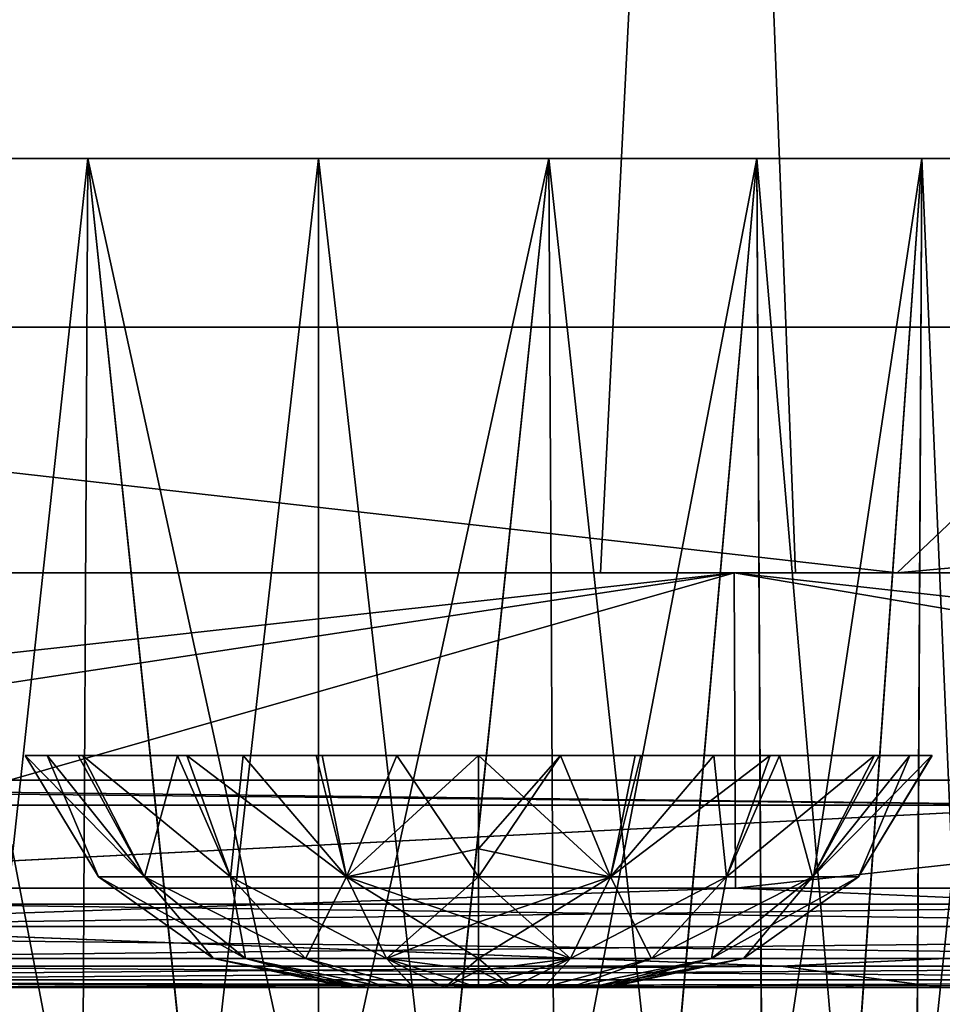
# Model space of a CAD drawing. Header units: millimetres. Extents: x -168 to 168, y -6 to 84.
# Tile 308 of 656: x -17.22 to -12.76, y -2.08 to 2.67. Entities that reach past the tile are written whole.
import ezdxf

# ---------------------------------------------------------------- set-up
doc = ezdxf.new("R2010")
doc.units = ezdxf.units.MM
doc.header["$LTSCALE"] = 65.185185
for name, color, linetype in [('1', 7, 'CONTINUOUS'), ('14', 7, 'CONTINUOUS'), ('177', 7, 'CONTINUOUS'), ('207', 7, 'CONTINUOUS'), ('209', 7, 'CONTINUOUS'), ('213', 7, 'CONTINUOUS'), ('259', 7, 'CONTINUOUS'), ('260', 7, 'CONTINUOUS'), ('263', 7, 'CONTINUOUS'), ('325', 7, 'CONTINUOUS'), ('488', 7, 'CONTINUOUS'), ('489', 7, 'CONTINUOUS'), ('512', 7, 'CONTINUOUS'), ('513', 7, 'CONTINUOUS'), ('514', 7, 'CONTINUOUS'), ('54', 7, 'CONTINUOUS'), ('566', 7, 'CONTINUOUS'), ('569', 7, 'CONTINUOUS'), ('6', 7, 'CONTINUOUS'), ('66', 7, 'CONTINUOUS'), ('67', 7, 'CONTINUOUS'), ('70', 7, 'CONTINUOUS'), ('73', 7, 'CONTINUOUS')]:
    doc.layers.add(name, color=color, linetype=linetype)

msp = doc.modelspace()

# ---------------------------------------------------------------- linework, layer by layer
at = {"layer": '1', "linetype": 'CONTINUOUS'}
for points in [[(-25.5224, -2, -122.3658), (-23.7926, -2, -124.334), (-12.7612, -2, -122.3471), (-25.5224, -2, -122.3658)], [(-23.7926, -2, -124.334), (-12.7085, -2, -124.334), (-12.7612, -2, -122.3471), (-23.7926, -2, -124.334)]]:
    msp.add_3dface(points, dxfattribs=at)
at = {"layer": '14', "linetype": 'CONTINUOUS'}
for points in [[(-13.7594, -1.5218, -124.8336), (-9.4989, -1.7064, -124.7895), (-23.7926, -1.5218, -124.8336), (-13.7594, -1.5218, -124.8336)], [(-23.7926, -1.5218, -124.8336), (-9.4989, -1.7064, -124.7895), (-23.7926, -1.7064, -124.7895), (-23.7926, -1.5218, -124.8336)], [(-9.4989, -1.5218, -124.8336), (-9.4989, -1.7064, -124.7895), (-13.7594, -1.5218, -124.8336), (-9.4989, -1.5218, -124.8336)], [(-23.7926, -1.7064, -124.7895), (-9.4989, -1.8612, -124.6798), (-23.7926, -1.8612, -124.6798), (-23.7926, -1.7064, -124.7895)], [(-9.4989, -1.7064, -124.7895), (-9.4989, -1.8612, -124.6798), (-23.7926, -1.7064, -124.7895), (-9.4989, -1.7064, -124.7895)], [(-23.7926, -1.8612, -124.6798), (-9.4989, -1.964, -124.5203), (-23.7926, -1.964, -124.5203), (-23.7926, -1.8612, -124.6798)], [(-9.4989, -1.8612, -124.6798), (-9.4989, -1.964, -124.5203), (-23.7926, -1.8612, -124.6798), (-9.4989, -1.8612, -124.6798)], [(-9.4989, -2, -124.334), (-12.7085, -2, -124.334), (-23.7926, -1.964, -124.5203), (-9.4989, -2, -124.334)], [(-9.4989, -1.964, -124.5203), (-9.4989, -2, -124.334), (-23.7926, -1.964, -124.5203), (-9.4989, -1.964, -124.5203)], [(-12.7085, -2, -124.334), (-23.7926, -2, -124.334), (-23.7926, -1.964, -124.5203), (-12.7085, -2, -124.334)]]:
    msp.add_3dface(points, dxfattribs=at)
at = {"layer": '177', "linetype": 'CONTINUOUS'}
for points in [[(-13.7668, 0, 124.9), (-27.5335, 0, 124.9), (-19.0886, -1.5218, 124.8336), (-13.7668, 0, 124.9)], [(-13.7668, 0, 124.9), (-19.0886, -1.5218, 124.8336), (-13.7594, -1.5218, 124.8336), (-13.7668, 0, 124.9)], [(-13.7668, 0, 124.9), (-4.7949, -1.5218, 124.8336), (0, -1.5218, 124.8336), (-13.7668, 0, 124.9)], [(-13.7668, 0, 124.9), (-13.7594, -1.5218, 124.8336), (-4.7949, -1.5218, 124.8336), (-13.7668, 0, 124.9)], [(0, 0, 124.9), (-13.7668, 0, 124.9), (0, -1.5218, 124.8336), (0, 0, 124.9)]]:
    msp.add_3dface(points, dxfattribs=at)
at = {"layer": '207', "linetype": 'CONTINUOUS'}
for points in [[(-7.9821, -1, 63.5834), (-22.2759, -1, 49.4603), (-7.9821, -1, 49.4537), (-7.9821, -1, 63.5834)], [(-22.2759, -1, 35.3288), (-22.2759, -1, 21.1973), (-7.9821, -1, 35.3241), (-22.2759, -1, 35.3288)], [(-7.9821, -1, 49.4537), (-22.2759, -1, 35.3288), (-7.9821, -1, 35.3241), (-7.9821, -1, 49.4537)], [(-22.2759, -1, 21.1973), (-22.2759, -1, 7.0658), (-7.9821, -1, 21.1945), (-22.2759, -1, 21.1973)], [(-7.9821, -1, 35.3241), (-22.2759, -1, 21.1973), (-7.9821, -1, 21.1945), (-7.9821, -1, 35.3241)], [(-22.2759, -1, 7.0658), (-22.2759, -1, -7.0658), (-7.9821, -1, 7.0648), (-22.2759, -1, 7.0658)], [(-7.9821, -1, 21.1945), (-22.2759, -1, 7.0658), (-7.9821, -1, 7.0648), (-7.9821, -1, 21.1945)], [(-22.2759, -1, -7.0658), (-22.2759, -1, -21.1973), (-7.9821, -1, -21.1945), (-22.2759, -1, -7.0658)], [(-7.9821, -1, 7.0648), (-22.2759, -1, -7.0658), (-7.9821, -1, -7.0648), (-7.9821, -1, 7.0648)], [(-7.9821, -1, -7.0648), (-22.2759, -1, -7.0658), (-7.9821, -1, -21.1945), (-7.9821, -1, -7.0648)], [(-22.2759, -1, -21.1973), (-22.2759, -1, -35.3288), (-7.9821, -1, -35.3241), (-22.2759, -1, -21.1973)], [(-7.9821, -1, -21.1945), (-22.2759, -1, -21.1973), (-7.9821, -1, -35.3241), (-7.9821, -1, -21.1945)], [(-22.2759, -1, -35.3288), (-22.2759, -1, -49.4603), (-7.9821, -1, -49.4537), (-22.2759, -1, -35.3288)], [(-22.2759, -1, 120.1172), (-22.2759, -1, 105.9863), (-11.9936, -1, 120.1037), (-22.2759, -1, 120.1172)], [(-22.2759, -1, 105.9863), (-22.2759, -1, 91.8548), (-7.9821, -1, 105.9723), (-22.2759, -1, 105.9863)], [(-11.9936, -1, 120.1037), (-22.2759, -1, 105.9863), (-7.9821, -1, 120.1007), (-11.9936, -1, 120.1037)], [(-7.9821, -1, 120.1007), (-22.2759, -1, 105.9863), (-7.9821, -1, 105.9723), (-7.9821, -1, 120.1007)], [(-22.2759, -1, 91.8548), (-22.2759, -1, 77.7233), (-7.9821, -1, 91.8426), (-22.2759, -1, 91.8548)], [(-7.9821, -1, 105.9723), (-22.2759, -1, 91.8548), (-7.9821, -1, 91.8426), (-7.9821, -1, 105.9723)], [(-22.2759, -1, 77.7233), (-22.2759, -1, 63.5918), (-7.9821, -1, 77.713), (-22.2759, -1, 77.7233)], [(-7.9821, -1, 91.8426), (-22.2759, -1, 77.7233), (-7.9821, -1, 77.713), (-7.9821, -1, 91.8426)], [(-22.2759, -1, 63.5918), (-22.2759, -1, 49.4603), (-7.9821, -1, 63.5834), (-22.2759, -1, 63.5918)], [(-7.9821, -1, 77.713), (-22.2759, -1, 63.5918), (-7.9821, -1, 63.5834), (-7.9821, -1, 77.713)], [(-22.2759, -1, 49.4603), (-22.2759, -1, 35.3288), (-7.9821, -1, 49.4537), (-22.2759, -1, 49.4603)], [(-7.9821, -1, -35.3241), (-22.2759, -1, -35.3288), (-7.9821, -1, -49.4537), (-7.9821, -1, -35.3241)], [(-22.2759, -1, -49.4603), (-22.2759, -1, -63.5918), (-7.9821, -1, -63.5834), (-22.2759, -1, -49.4603)], [(-7.9821, -1, -49.4537), (-22.2759, -1, -49.4603), (-7.9821, -1, -63.5834), (-7.9821, -1, -49.4537)], [(-22.2759, -1, -63.5918), (-22.2759, -1, -77.7233), (-7.9821, -1, -77.713), (-22.2759, -1, -63.5918)], [(-7.9821, -1, -63.5834), (-22.2759, -1, -63.5918), (-7.9821, -1, -77.713), (-7.9821, -1, -63.5834)], [(-22.2759, -1, -77.7233), (-22.2759, -1, -91.8548), (-7.9821, -1, -91.8426), (-22.2759, -1, -77.7233)], [(-7.9821, -1, -77.713), (-22.2759, -1, -77.7233), (-7.9821, -1, -91.8426), (-7.9821, -1, -77.713)], [(-22.2759, -1, -91.8548), (-22.2759, -1, -105.9863), (-7.9821, -1, -105.9723), (-22.2759, -1, -91.8548)], [(-7.9821, -1, -91.8426), (-22.2759, -1, -91.8548), (-7.9821, -1, -105.9723), (-7.9821, -1, -91.8426)], [(-22.2759, -1, -105.9863), (-22.2759, -1, -120.1172), (-11.9936, -1, -120.1037), (-22.2759, -1, -105.9863)], [(-7.9821, -1, -105.9723), (-22.2759, -1, -105.9863), (-7.9821, -1, -120.1007), (-7.9821, -1, -105.9723)], [(-7.9821, -1, -120.1007), (-22.2759, -1, -105.9863), (-11.9936, -1, -120.1037), (-7.9821, -1, -120.1007)]]:
    msp.add_3dface(points, dxfattribs=at)
at = {"layer": '209', "linetype": 'CONTINUOUS'}
for points in [[(-24.0115, -1.1213, -120.2416), (-12.0058, -1.1213, -120.2251), (-23.9871, -1, -120.1202), (-24.0115, -1.1213, -120.2416)], [(-12.0058, -1.1213, -120.2251), (-22.2759, -1, -120.1172), (-23.9871, -1, -120.1202), (-12.0058, -1.1213, -120.2251)], [(-22.2759, -1, -120.1172), (-12.0058, -1.1213, -120.2251), (-11.9936, -1, -120.1037), (-22.2759, -1, -120.1172)]]:
    msp.add_3dface(points, dxfattribs=at)
at = {"layer": '213', "linetype": 'CONTINUOUS'}
for points in [[(-12.0058, -1.1213, 120.2251), (-24.0115, -1.1213, 120.2416), (-22.2759, -1, 120.1172), (-12.0058, -1.1213, 120.2251)], [(-12.0058, -1.1213, 120.2251), (-22.2759, -1, 120.1172), (-11.9936, -1, 120.1037), (-12.0058, -1.1213, 120.2251)]]:
    msp.add_3dface(points, dxfattribs=at)
at = {"layer": '259', "linetype": 'CONTINUOUS'}
for points in [[(-26.2519, 0, -123.1692), (-26.2518, 0, -125), (-11.9581, 0, -123.1484), (-26.2519, 0, -123.1692)], [(-26.2518, 0, -125), (-14.4118, 0, -125), (-11.9581, 0, -123.1484), (-26.2518, 0, -125)], [(-11.9581, 0, -123.1484), (-14.4118, 0, -125), (-11.9581, 0, -125), (-11.9581, 0, -123.1484)]]:
    msp.add_3dface(points, dxfattribs=at)
at = {"layer": '260', "linetype": 'CONTINUOUS'}
for points in [[(-26.2518, 0, -125), (-27.7573, 10.544, -124.908), (-13.8787, 10.544, -124.908), (-26.2518, 0, -125)], [(-14.4118, 0, -125), (-26.2518, 0, -125), (-13.8787, 10.544, -124.908), (-14.4118, 0, -125)], [(-11.9581, 0, -125), (-14.4118, 0, -125), (-13.8787, 10.544, -124.908), (-11.9581, 0, -125)], [(-11.9581, 0, -125), (-13.8787, 10.544, -124.908), (0, 10.544, -124.908), (-11.9581, 0, -125)]]:
    msp.add_3dface(points, dxfattribs=at)
at = {"layer": '263', "linetype": 'CONTINUOUS'}
for points in [[(-13.8787, 10.544, 124.908), (-27.7573, 10.544, 124.908), (-24.9581, 0, 125), (-13.8787, 10.544, 124.908)], [(-13.4706, 0, 125), (-13.8787, 10.544, 124.908), (-24.9581, 0, 125), (-13.4706, 0, 125)], [(-10.6644, 0, 125), (-13.8787, 10.544, 124.908), (-13.4706, 0, 125), (-10.6644, 0, 125)], [(0, 10.544, 124.908), (-13.8787, 10.544, 124.908), (-10.6644, 0, 125), (0, 10.544, 124.908)]]:
    msp.add_3dface(points, dxfattribs=at)
at = {"layer": '325', "linetype": 'CONTINUOUS'}
for points in [[(-13.4706, 0, 125), (-24.9581, 0, 125), (-24.9582, 0, 123.1667), (-13.4706, 0, 125)], [(-10.6644, 0, 123.1473), (-10.6644, 0, 125), (-24.9582, 0, 123.1667), (-10.6644, 0, 123.1473)], [(-10.6644, 0, 125), (-13.4706, 0, 125), (-24.9582, 0, 123.1667), (-10.6644, 0, 125)]]:
    msp.add_3dface(points, dxfattribs=at)
at = {"layer": '488', "linetype": 'CONTINUOUS'}
for points in [[(-15.1944, -3.1, 25.8087), (-15.7734, 2, 26.1267), (-15.7734, -3.1, 25.8594), (-15.1944, -3.1, 25.8087)], [(-14.6609, 2, 25.9505), (-15.7734, 2, 26.1267), (-15.1944, -3.1, 25.8087), (-14.6609, 2, 25.9505)], [(-15.7734, -3.1, 19.194), (-14.6609, 2, 19.1029), (-15.1935, -3.1, 19.2448), (-15.7734, -3.1, 19.194)], [(-15.7734, 2, 18.9267), (-14.6609, 2, 19.1029), (-15.7734, -3.1, 19.194), (-15.7734, 2, 18.9267)], [(-14.6335, -3.1, 25.6584), (-14.6609, 2, 25.9505), (-15.1944, -3.1, 25.8087), (-14.6335, -3.1, 25.6584)], [(-15.1935, -3.1, 19.2448), (-14.6609, 2, 19.1029), (-14.6327, -3.1, 19.3952), (-15.1935, -3.1, 19.2448)], [(-14.1068, -3.1, 25.4128), (-14.6609, 2, 25.9505), (-14.6335, -3.1, 25.6584), (-14.1068, -3.1, 25.4128)], [(-13.6573, 2, 25.4391), (-14.6609, 2, 25.9505), (-14.1068, -3.1, 25.4128), (-13.6573, 2, 25.4391)], [(-14.6609, 2, 19.1029), (-13.6573, 2, 19.6142), (-14.6327, -3.1, 19.3952), (-14.6609, 2, 19.1029)], [(-14.6327, -3.1, 19.3952), (-13.6573, 2, 19.6142), (-14.1063, -3.1, 19.6409), (-14.6327, -3.1, 19.3952)], [(-13.6305, -3.1, 25.0792), (-13.6573, 2, 25.4391), (-14.1068, -3.1, 25.4128), (-13.6305, -3.1, 25.0792)], [(-14.1063, -3.1, 19.6409), (-13.6573, 2, 19.6142), (-13.63, -3.1, 19.9746), (-14.1063, -3.1, 19.6409)], [(-13.2202, -3.1, 24.6688), (-13.6573, 2, 25.4391), (-13.6305, -3.1, 25.0792), (-13.2202, -3.1, 24.6688)], [(-12.8609, 2, 24.6427), (-13.6573, 2, 25.4391), (-13.2202, -3.1, 24.6688), (-12.8609, 2, 24.6427)], [(-13.6573, 2, 19.6142), (-12.8609, 2, 20.4107), (-13.63, -3.1, 19.9746), (-13.6573, 2, 19.6142)], [(-13.63, -3.1, 19.9746), (-12.8609, 2, 20.4107), (-13.2195, -3.1, 20.3855), (-13.63, -3.1, 19.9746)], [(-12.887, -3.1, 24.1928), (-12.8609, 2, 24.6427), (-13.2202, -3.1, 24.6688), (-12.887, -3.1, 24.1928)], [(-13.2195, -3.1, 20.3855), (-12.8609, 2, 20.4107), (-12.8865, -3.1, 20.8614), (-13.2195, -3.1, 20.3855)], [(-12.6416, -3.1, 23.6665), (-12.8609, 2, 24.6427), (-12.887, -3.1, 24.1928), (-12.6416, -3.1, 23.6665)], [(-12.8609, 2, 20.4107), (-12.3495, 2, 21.4142), (-12.8865, -3.1, 20.8614), (-12.8609, 2, 20.4107)], [(-12.8865, -3.1, 20.8614), (-12.3495, 2, 21.4142), (-12.6416, -3.1, 21.387), (-12.8865, -3.1, 20.8614)], [(-12.3495, 2, 23.6391), (-12.8609, 2, 24.6427), (-12.6416, -3.1, 23.6665), (-12.3495, 2, 23.6391)]]:
    msp.add_3dface(points, dxfattribs=at)
at = {"layer": '489', "linetype": 'CONTINUOUS'}
for points in [[(-16.8858, 2, 25.9505), (-17.8894, 2, 25.4391), (-16.914, -3.1, 25.6581), (-16.8858, 2, 25.9505)], [(-16.914, -3.1, 25.6581), (-17.8894, 2, 25.4391), (-17.4404, -3.1, 25.4125), (-16.914, -3.1, 25.6581)], [(-17.8894, 2, 19.6142), (-16.8858, 2, 19.1029), (-17.4399, -3.1, 19.6406), (-17.8894, 2, 19.6142)], [(-17.4399, -3.1, 19.6406), (-16.8858, 2, 19.1029), (-16.9132, -3.1, 19.3949), (-17.4399, -3.1, 19.6406)], [(-16.3532, -3.1, 25.8086), (-16.8858, 2, 25.9505), (-16.914, -3.1, 25.6581), (-16.3532, -3.1, 25.8086)], [(-16.9132, -3.1, 19.3949), (-16.8858, 2, 19.1029), (-16.3523, -3.1, 19.2446), (-16.9132, -3.1, 19.3949)], [(-15.7734, -3.1, 25.8594), (-15.7734, 2, 26.1267), (-16.8858, 2, 25.9505), (-15.7734, -3.1, 25.8594)], [(-16.8858, 2, 19.1029), (-15.7734, 2, 18.9267), (-16.3523, -3.1, 19.2446), (-16.8858, 2, 19.1029)], [(-15.7734, -3.1, 25.8594), (-16.8858, 2, 25.9505), (-16.3532, -3.1, 25.8086), (-15.7734, -3.1, 25.8594)], [(-15.7734, 2, 18.9267), (-15.7734, -3.1, 19.194), (-16.3523, -3.1, 19.2446), (-15.7734, 2, 18.9267)]]:
    msp.add_3dface(points, dxfattribs=at)
at = {"layer": '512', "linetype": 'CONTINUOUS'}
for points in [[(-15.6256, -2, -67.0003), (-15.6042, -2, -67.162), (-15.6044, -2, -66.8385), (-15.6256, -2, -67.0003)], [(-15.6044, -2, -66.8385), (-15.6042, -2, -67.162), (-15.5421, -2, -66.6877), (-15.6044, -2, -66.8385)], [(-15.6042, -2, -67.162), (-15.5418, -2, -67.3127), (-15.5421, -2, -66.6877), (-15.6042, -2, -67.162)], [(-15.5421, -2, -66.6877), (-15.5418, -2, -67.3127), (-15.4428, -2, -66.5582), (-15.5421, -2, -66.6877)], [(-15.5418, -2, -67.3127), (-15.4424, -2, -67.4423), (-15.4428, -2, -66.5582), (-15.5418, -2, -67.3127)], [(-15.4428, -2, -66.5582), (-15.4424, -2, -67.4423), (-15.3135, -2, -66.4587), (-15.4428, -2, -66.5582)], [(-15.4424, -2, -67.4423), (-15.3129, -2, -67.5417), (-15.3135, -2, -66.4587), (-15.4424, -2, -67.4423)], [(-15.3135, -2, -66.4587), (-15.3129, -2, -67.5417), (-15.1625, -2, -66.3959), (-15.3135, -2, -66.4587)], [(-15.3129, -2, -67.5417), (-15.1621, -2, -67.6042), (-15.1625, -2, -66.3959), (-15.3129, -2, -67.5417)], [(-15.1625, -2, -66.3959), (-15, -2, -67.6256), (-15, -2, -66.3744), (-15.1625, -2, -66.3959)], [(-15.1621, -2, -67.6042), (-15, -2, -67.6256), (-15.1625, -2, -66.3959), (-15.1621, -2, -67.6042)], [(-14.8379, -2, -66.3958), (-15, -2, -66.3744), (-14.8375, -2, -67.6041), (-14.8379, -2, -66.3958)], [(-15, -2, -66.3744), (-15, -2, -67.6256), (-14.8375, -2, -67.6041), (-15, -2, -66.3744)], [(-14.6871, -2, -66.4583), (-14.8379, -2, -66.3958), (-14.8375, -2, -67.6041), (-14.6871, -2, -66.4583)], [(-14.6865, -2, -67.5413), (-14.6871, -2, -66.4583), (-14.8375, -2, -67.6041), (-14.6865, -2, -67.5413)], [(-14.5576, -2, -66.5577), (-14.6871, -2, -66.4583), (-14.6865, -2, -67.5413), (-14.5576, -2, -66.5577)], [(-14.5572, -2, -67.4418), (-14.5576, -2, -66.5577), (-14.6865, -2, -67.5413), (-14.5572, -2, -67.4418)], [(-14.4582, -2, -66.6873), (-14.5576, -2, -66.5577), (-14.5572, -2, -67.4418), (-14.4582, -2, -66.6873)], [(-14.4579, -2, -67.3123), (-14.4582, -2, -66.6873), (-14.5572, -2, -67.4418), (-14.4579, -2, -67.3123)], [(-14.3958, -2, -66.838), (-14.4582, -2, -66.6873), (-14.4579, -2, -67.3123), (-14.3958, -2, -66.838)], [(-14.3956, -2, -67.1615), (-14.3958, -2, -66.838), (-14.4579, -2, -67.3123), (-14.3956, -2, -67.1615)], [(-14.3744, -2, -66.9997), (-14.3958, -2, -66.838), (-14.3956, -2, -67.1615), (-14.3744, -2, -66.9997)]]:
    msp.add_3dface(points, dxfattribs=at)
at = {"layer": '513', "linetype": 'CONTINUOUS'}
for points in [[(-17.1886, -0.8815, -66.6105), (-17.1892, -0.8815, -67.3864), (-16.8345, -1.4659, -66.6765), (-17.1886, -0.8815, -66.6105)], [(-17.1892, -0.8815, -67.3864), (-17.0821, -0.8814, -67.779), (-16.8345, -1.4659, -67.3235), (-17.1892, -0.8815, -67.3864)], [(-16.8345, -1.4659, -66.6765), (-17.1892, -0.8815, -67.3864), (-16.8345, -1.4659, -67.3235), (-16.8345, -1.4659, -66.6765)], [(-16.6132, -1.4659, -66.0686), (-17.1886, -0.8815, -66.6105), (-16.8345, -1.4659, -66.6765), (-16.6132, -1.4659, -66.0686)], [(-16.9335, -0.8815, -65.9031), (-17.1886, -0.8815, -66.6105), (-16.6132, -1.4659, -66.0686), (-16.9335, -0.8815, -65.9031)], [(-16.8345, -1.4659, -67.3235), (-17.0821, -0.8814, -67.779), (-16.6132, -1.4659, -67.9314), (-16.8345, -1.4659, -67.3235)], [(-17.0821, -0.8814, -67.779), (-16.9115, -0.8815, -68.1349), (-16.6132, -1.4659, -67.9314), (-17.0821, -0.8814, -67.779)], [(-16.4533, -0.8815, -65.3178), (-16.9335, -0.8815, -65.9031), (-16.6132, -1.4659, -66.0686), (-16.4533, -0.8815, -65.3178)], [(-16.6132, -1.4659, -67.9314), (-16.9115, -0.8815, -68.1349), (-16.1974, -1.4659, -68.427), (-16.6132, -1.4659, -67.9314)], [(-16.9115, -0.8815, -68.1349), (-16.4076, -0.8815, -68.7206), (-16.1974, -1.4659, -68.427), (-16.9115, -0.8815, -68.1349)], [(-16.1974, -1.4659, -65.573), (-16.4533, -0.8815, -65.3178), (-16.6132, -1.4659, -66.0686), (-16.1974, -1.4659, -65.573)], [(-16.1362, -0.8815, -65.0893), (-16.4533, -0.8815, -65.3178), (-16.1974, -1.4659, -65.573), (-16.1362, -0.8815, -65.0893)], [(-16.4076, -0.8815, -68.7206), (-15.7558, -0.8815, -69.0906), (-15.6371, -1.4659, -68.7505), (-16.4076, -0.8815, -68.7206)], [(-16.1974, -1.4659, -68.427), (-16.4076, -0.8815, -68.7206), (-15.6371, -1.4659, -68.7505), (-16.1974, -1.4659, -68.427)], [(-15.6371, -1.4659, -65.2495), (-16.1362, -0.8815, -65.0893), (-16.1974, -1.4659, -65.573), (-15.6371, -1.4659, -65.2495)], [(-15.7834, -0.8815, -64.9196), (-16.1362, -0.8815, -65.0893), (-15.6371, -1.4659, -65.2495), (-15.7834, -0.8815, -64.9196)], [(-15.3952, -0.8815, -64.8124), (-15.7834, -0.8815, -64.9196), (-15.6371, -1.4659, -65.2495), (-15.3952, -0.8815, -64.8124)], [(-15.7558, -0.8815, -69.0906), (-15, -0.8815, -69.223), (-15.6371, -1.4659, -68.7505), (-15.7558, -0.8815, -69.0906)], [(-15.6371, -1.4659, -68.7505), (-15, -0.8815, -69.223), (-15, -1.3318, -68.9766), (-15.6371, -1.4659, -68.7505)], [(-15, -1.4658, -65.1371), (-15.3952, -0.8815, -64.8124), (-15.6371, -1.4659, -65.2495), (-15, -1.4658, -65.1371)], [(-15, -0.8815, -64.777), (-15.3952, -0.8815, -64.8124), (-15, -1.4658, -65.1371), (-15, -0.8815, -64.777)], [(-15, -1.3318, -65.0234), (-15, -0.8815, -64.777), (-15, -1.4658, -65.1371), (-15, -1.3318, -65.0234)], [(-15, -1.4658, -68.8629), (-15.6371, -1.4659, -68.7505), (-15, -1.3318, -68.9766), (-15, -1.4658, -68.8629)], [(-16.8345, -1.4659, -67.3235), (-16.6132, -1.4659, -67.9314), (-16.2792, -1.8609, -67.2256), (-16.8345, -1.4659, -67.3235)], [(-16.1249, -1.8609, -66.3505), (-16.8345, -1.4659, -66.6765), (-16.2792, -1.8609, -66.7744), (-16.1249, -1.8609, -66.3505)], [(-16.8345, -1.4659, -66.6765), (-16.8345, -1.4659, -67.3235), (-16.2792, -1.8609, -66.7744), (-16.8345, -1.4659, -66.6765)], [(-16.6132, -1.4659, -66.0686), (-16.8345, -1.4659, -66.6765), (-16.1249, -1.8609, -66.3505), (-16.6132, -1.4659, -66.0686)], [(-16.2792, -1.8609, -66.7744), (-16.8345, -1.4659, -67.3235), (-16.2792, -1.8609, -67.2256), (-16.2792, -1.8609, -66.7744)], [(-15.8349, -1.8609, -66.005), (-16.6132, -1.4659, -66.0686), (-16.1249, -1.8609, -66.3505), (-15.8349, -1.8609, -66.005)], [(-16.1974, -1.4659, -65.573), (-16.6132, -1.4659, -66.0686), (-15.8349, -1.8609, -66.005), (-16.1974, -1.4659, -65.573)], [(-16.2792, -1.8609, -67.2256), (-16.6132, -1.4659, -67.9314), (-16.1249, -1.8609, -67.6495), (-16.2792, -1.8609, -67.2256)], [(-16.6132, -1.4659, -67.9314), (-16.1974, -1.4659, -68.427), (-16.1249, -1.8609, -67.6495), (-16.6132, -1.4659, -67.9314)], [(-15.4443, -1.8609, -65.7794), (-16.1974, -1.4659, -65.573), (-15.8349, -1.8609, -66.005), (-15.4443, -1.8609, -65.7794)], [(-15.6371, -1.4659, -65.2495), (-16.1974, -1.4659, -65.573), (-15.4443, -1.8609, -65.7794), (-15.6371, -1.4659, -65.2495)], [(-16.1249, -1.8609, -67.6495), (-16.1974, -1.4659, -68.427), (-15.8349, -1.8609, -67.995), (-16.1249, -1.8609, -67.6495)], [(-16.1974, -1.4659, -68.427), (-15.6371, -1.4659, -68.7505), (-15.8349, -1.8609, -67.995), (-16.1974, -1.4659, -68.427)], [(-15.8349, -1.8609, -67.995), (-15.6371, -1.4659, -68.7505), (-15.4443, -1.8609, -68.2206), (-15.8349, -1.8609, -67.995)], [(-15, -1.4658, -65.1371), (-15.6371, -1.4659, -65.2495), (-15, -1.6856, -65.3895), (-15, -1.4658, -65.1371)], [(-15.6371, -1.4659, -68.7505), (-15, -1.4658, -68.8629), (-15.4443, -1.8609, -68.2206), (-15.6371, -1.4659, -68.7505)], [(-15, -1.8609, -65.701), (-15.6371, -1.4659, -65.2495), (-15.4443, -1.8609, -65.7794), (-15, -1.8609, -65.701)], [(-15, -1.6856, -65.3895), (-15.6371, -1.4659, -65.2495), (-15, -1.8609, -65.701), (-15, -1.6856, -65.3895)], [(-15, -1.4658, -68.8629), (-15, -1.6856, -68.6105), (-15.4443, -1.8609, -68.2206), (-15, -1.4658, -68.8629)], [(-15.4443, -1.8609, -68.2206), (-15, -1.6856, -68.6105), (-15, -1.8609, -68.299), (-15.4443, -1.8609, -68.2206)], [(-15.5421, -2, -66.6877), (-16.1249, -1.8609, -66.3505), (-16.2792, -1.8609, -66.7744), (-15.5421, -2, -66.6877)], [(-15.6044, -2, -66.8385), (-15.5421, -2, -66.6877), (-16.2792, -1.8609, -66.7744), (-15.6044, -2, -66.8385)], [(-15.6042, -2, -67.162), (-15.6256, -2, -67.0003), (-16.2792, -1.8609, -67.2256), (-15.6042, -2, -67.162)], [(-15.6042, -2, -67.162), (-16.2792, -1.8609, -67.2256), (-16.1249, -1.8609, -67.6495), (-15.6042, -2, -67.162)], [(-15.6256, -2, -67.0003), (-15.6044, -2, -66.8385), (-16.2792, -1.8609, -66.7744), (-15.6256, -2, -67.0003)], [(-15.6256, -2, -67.0003), (-16.2792, -1.8609, -66.7744), (-16.2792, -1.8609, -67.2256), (-15.6256, -2, -67.0003)], [(-15.5421, -2, -66.6877), (-15.4428, -2, -66.5582), (-16.1249, -1.8609, -66.3505), (-15.5421, -2, -66.6877)], [(-15.4428, -2, -66.5582), (-15.8349, -1.8609, -66.005), (-16.1249, -1.8609, -66.3505), (-15.4428, -2, -66.5582)], [(-15.4424, -2, -67.4423), (-15.5418, -2, -67.3127), (-16.1249, -1.8609, -67.6495), (-15.4424, -2, -67.4423)], [(-15.4424, -2, -67.4423), (-16.1249, -1.8609, -67.6495), (-15.8349, -1.8609, -67.995), (-15.4424, -2, -67.4423)], [(-15.5418, -2, -67.3127), (-15.6042, -2, -67.162), (-16.1249, -1.8609, -67.6495), (-15.5418, -2, -67.3127)], [(-15.4428, -2, -66.5582), (-15.3135, -2, -66.4587), (-15.8349, -1.8609, -66.005), (-15.4428, -2, -66.5582)], [(-15.3135, -2, -66.4587), (-15.4443, -1.8609, -65.7794), (-15.8349, -1.8609, -66.005), (-15.3135, -2, -66.4587)], [(-15.3129, -2, -67.5417), (-15.4424, -2, -67.4423), (-15.8349, -1.8609, -67.995), (-15.3129, -2, -67.5417)], [(-15.3129, -2, -67.5417), (-15.8349, -1.8609, -67.995), (-15.4443, -1.8609, -68.2206), (-15.3129, -2, -67.5417)], [(-15.3135, -2, -66.4587), (-15.1625, -2, -66.3959), (-15.4443, -1.8609, -65.7794), (-15.3135, -2, -66.4587)], [(-15.1625, -2, -66.3959), (-15, -2, -66.3744), (-15.4443, -1.8609, -65.7794), (-15.1625, -2, -66.3959)], [(-15.4443, -1.8609, -65.7794), (-15, -2, -66.3744), (-15, -1.9185, -65.8543), (-15.4443, -1.8609, -65.7794)], [(-15, -1.8609, -65.701), (-15.4443, -1.8609, -65.7794), (-15, -1.9185, -65.8543), (-15, -1.8609, -65.701)], [(-15.1621, -2, -67.6042), (-15.3129, -2, -67.5417), (-15.4443, -1.8609, -68.2206), (-15.1621, -2, -67.6042)], [(-15.1621, -2, -67.6042), (-15.4443, -1.8609, -68.2206), (-15, -1.8609, -68.299), (-15.1621, -2, -67.6042)], [(-15.1621, -2, -67.6042), (-15, -1.8609, -68.299), (-15, -1.9185, -68.1457), (-15.1621, -2, -67.6042)], [(-15, -2, -67.6256), (-15.1621, -2, -67.6042), (-15, -1.9185, -68.1457), (-15, -2, -67.6256)]]:
    msp.add_3dface(points, dxfattribs=at)
at = {"layer": '514', "linetype": 'CONTINUOUS'}
for points in [[(-15, -0.8815, -64.777), (-15, -1.3318, -65.0234), (-14.3631, -1.4666, -65.2502), (-15, -0.8815, -64.777)], [(-15, -0.8815, -64.777), (-14.3631, -1.4666, -65.2502), (-14.2442, -0.8815, -64.9094), (-15, -0.8815, -64.777)], [(-15, -1.3318, -68.9766), (-15, -0.8815, -69.223), (-14.6048, -0.8815, -69.1876), (-15, -1.3318, -68.9766)], [(-15, -1.4658, -68.8629), (-15, -1.3318, -68.9766), (-14.6048, -0.8815, -69.1876), (-15, -1.4658, -68.8629)], [(-14.3631, -1.4666, -68.7498), (-15, -1.4658, -68.8629), (-14.6048, -0.8815, -69.1876), (-14.3631, -1.4666, -68.7498)], [(-14.2166, -0.8815, -69.0804), (-14.3631, -1.4666, -68.7498), (-14.6048, -0.8815, -69.1876), (-14.2166, -0.8815, -69.0804)], [(-13.8031, -1.4666, -68.4264), (-14.3631, -1.4666, -68.7498), (-13.8638, -0.8815, -68.9107), (-13.8031, -1.4666, -68.4264)], [(-13.8638, -0.8815, -68.9107), (-14.3631, -1.4666, -68.7498), (-14.2166, -0.8815, -69.0804), (-13.8638, -0.8815, -68.9107)], [(-14.2442, -0.8815, -64.9094), (-14.3631, -1.4666, -65.2502), (-13.5924, -0.8815, -65.2794), (-14.2442, -0.8815, -64.9094)], [(-14.3631, -1.4666, -65.2502), (-13.8031, -1.4666, -65.5736), (-13.5924, -0.8815, -65.2794), (-14.3631, -1.4666, -65.2502)], [(-13.5467, -0.8815, -68.6822), (-13.8031, -1.4666, -68.4264), (-13.8638, -0.8815, -68.9107), (-13.5467, -0.8815, -68.6822)], [(-13.8031, -1.4666, -65.5736), (-13.3874, -1.4666, -66.069), (-13.0885, -0.8815, -65.8651), (-13.8031, -1.4666, -65.5736)], [(-13.5924, -0.8815, -65.2794), (-13.8031, -1.4666, -65.5736), (-13.0885, -0.8815, -65.8651), (-13.5924, -0.8815, -65.2794)], [(-13.3874, -1.4666, -67.931), (-13.8031, -1.4666, -68.4264), (-13.5467, -0.8815, -68.6822), (-13.3874, -1.4666, -67.931)], [(-13.0665, -0.8815, -68.0969), (-13.3874, -1.4666, -67.931), (-13.5467, -0.8815, -68.6822), (-13.0665, -0.8815, -68.0969)], [(-13.3874, -1.4666, -66.069), (-13.1662, -1.4666, -66.6767), (-12.9179, -0.8814, -66.221), (-13.3874, -1.4666, -66.069)], [(-13.0885, -0.8815, -65.8651), (-13.3874, -1.4666, -66.069), (-12.9179, -0.8814, -66.221), (-13.0885, -0.8815, -65.8651)], [(-12.8114, -0.8815, -67.3895), (-13.3874, -1.4666, -67.931), (-13.0665, -0.8815, -68.0969), (-12.8114, -0.8815, -67.3895)], [(-13.1662, -1.4666, -67.3234), (-13.3874, -1.4666, -67.931), (-12.8114, -0.8815, -67.3895), (-13.1662, -1.4666, -67.3234)], [(-12.8108, -0.8815, -66.6136), (-13.1662, -1.4666, -67.3234), (-12.8114, -0.8815, -67.3895), (-12.8108, -0.8815, -66.6136)], [(-12.9179, -0.8814, -66.221), (-13.1662, -1.4666, -66.6767), (-12.8108, -0.8815, -66.6136), (-12.9179, -0.8814, -66.221)], [(-13.1662, -1.4666, -66.6767), (-13.1662, -1.4666, -67.3234), (-12.8108, -0.8815, -66.6136), (-13.1662, -1.4666, -66.6767)], [(-15, -1.3318, -65.0234), (-15, -1.4658, -65.1371), (-14.3631, -1.4666, -65.2502), (-15, -1.3318, -65.0234)], [(-15, -1.6856, -68.6105), (-15, -1.4658, -68.8629), (-14.3631, -1.4666, -68.7498), (-15, -1.6856, -68.6105)], [(-15, -1.4658, -65.1371), (-15, -1.6856, -65.3895), (-14.5559, -1.8612, -65.78), (-15, -1.4658, -65.1371)], [(-14.3631, -1.4666, -65.2502), (-15, -1.4658, -65.1371), (-14.5559, -1.8612, -65.78), (-14.3631, -1.4666, -65.2502)], [(-15, -1.8609, -68.299), (-15, -1.6856, -68.6105), (-14.3631, -1.4666, -68.7498), (-15, -1.8609, -68.299)], [(-15, -1.8609, -68.299), (-14.3631, -1.4666, -68.7498), (-14.556, -1.8612, -68.22), (-15, -1.8609, -68.299)], [(-14.3631, -1.4666, -68.7498), (-13.8031, -1.4666, -68.4264), (-14.556, -1.8612, -68.22), (-14.3631, -1.4666, -68.7498)], [(-14.556, -1.8612, -68.22), (-13.8031, -1.4666, -68.4264), (-14.1655, -1.8612, -67.9945), (-14.556, -1.8612, -68.22)], [(-14.1655, -1.8612, -66.0055), (-14.3631, -1.4666, -65.2502), (-14.5559, -1.8612, -65.78), (-14.1655, -1.8612, -66.0055)], [(-13.8031, -1.4666, -65.5736), (-14.3631, -1.4666, -65.2502), (-14.1655, -1.8612, -66.0055), (-13.8031, -1.4666, -65.5736)], [(-13.8757, -1.8612, -66.3509), (-13.8031, -1.4666, -65.5736), (-14.1655, -1.8612, -66.0055), (-13.8757, -1.8612, -66.3509)], [(-14.1655, -1.8612, -67.9945), (-13.3874, -1.4666, -67.931), (-13.8757, -1.8612, -67.6491), (-14.1655, -1.8612, -67.9945)], [(-13.8031, -1.4666, -68.4264), (-13.3874, -1.4666, -67.931), (-14.1655, -1.8612, -67.9945), (-13.8031, -1.4666, -68.4264)], [(-13.8757, -1.8612, -67.6491), (-13.1662, -1.4666, -67.3234), (-13.7215, -1.8612, -67.2254), (-13.8757, -1.8612, -67.6491)], [(-13.3874, -1.4666, -66.069), (-13.8031, -1.4666, -65.5736), (-13.8757, -1.8612, -66.3509), (-13.3874, -1.4666, -66.069)], [(-13.7215, -1.8612, -66.7746), (-13.3874, -1.4666, -66.069), (-13.8757, -1.8612, -66.3509), (-13.7215, -1.8612, -66.7746)], [(-13.3874, -1.4666, -67.931), (-13.1662, -1.4666, -67.3234), (-13.8757, -1.8612, -67.6491), (-13.3874, -1.4666, -67.931)], [(-13.1662, -1.4666, -67.3234), (-13.1662, -1.4666, -66.6767), (-13.7215, -1.8612, -67.2254), (-13.1662, -1.4666, -67.3234)], [(-13.1662, -1.4666, -66.6767), (-13.3874, -1.4666, -66.069), (-13.7215, -1.8612, -66.7746), (-13.1662, -1.4666, -66.6767)], [(-13.7215, -1.8612, -67.2254), (-13.1662, -1.4666, -66.6767), (-13.7215, -1.8612, -66.7746), (-13.7215, -1.8612, -67.2254)], [(-15, -1.6856, -65.3895), (-15, -1.8609, -65.701), (-14.5559, -1.8612, -65.78), (-15, -1.6856, -65.3895)], [(-15, -1.9185, -68.1457), (-15, -1.8609, -68.299), (-14.556, -1.8612, -68.22), (-15, -1.9185, -68.1457)], [(-15, -1.8609, -65.701), (-14.8379, -2, -66.3958), (-14.5559, -1.8612, -65.78), (-15, -1.8609, -65.701)], [(-14.8379, -2, -66.3958), (-15, -1.8609, -65.701), (-15, -1.9185, -65.8543), (-14.8379, -2, -66.3958)], [(-14.8375, -2, -67.6041), (-15, -2, -67.6256), (-14.556, -1.8612, -68.22), (-14.8375, -2, -67.6041)], [(-15, -2, -67.6256), (-15, -1.9185, -68.1457), (-14.556, -1.8612, -68.22), (-15, -2, -67.6256)], [(-14.8379, -2, -66.3958), (-14.6871, -2, -66.4583), (-14.5559, -1.8612, -65.78), (-14.8379, -2, -66.3958)], [(-14.6865, -2, -67.5413), (-14.8375, -2, -67.6041), (-14.556, -1.8612, -68.22), (-14.6865, -2, -67.5413)], [(-14.6871, -2, -66.4583), (-14.1655, -1.8612, -66.0055), (-14.5559, -1.8612, -65.78), (-14.6871, -2, -66.4583)], [(-14.6871, -2, -66.4583), (-14.5576, -2, -66.5577), (-14.1655, -1.8612, -66.0055), (-14.6871, -2, -66.4583)], [(-14.6865, -2, -67.5413), (-14.556, -1.8612, -68.22), (-14.1655, -1.8612, -67.9945), (-14.6865, -2, -67.5413)], [(-14.5572, -2, -67.4418), (-14.6865, -2, -67.5413), (-14.1655, -1.8612, -67.9945), (-14.5572, -2, -67.4418)], [(-14.5576, -2, -66.5577), (-13.8757, -1.8612, -66.3509), (-14.1655, -1.8612, -66.0055), (-14.5576, -2, -66.5577)], [(-14.5576, -2, -66.5577), (-14.4582, -2, -66.6873), (-13.8757, -1.8612, -66.3509), (-14.5576, -2, -66.5577)], [(-14.5572, -2, -67.4418), (-14.1655, -1.8612, -67.9945), (-13.8757, -1.8612, -67.6491), (-14.5572, -2, -67.4418)], [(-14.4579, -2, -67.3123), (-14.5572, -2, -67.4418), (-13.8757, -1.8612, -67.6491), (-14.4579, -2, -67.3123)], [(-14.4582, -2, -66.6873), (-14.3958, -2, -66.838), (-13.8757, -1.8612, -66.3509), (-14.4582, -2, -66.6873)], [(-14.4579, -2, -67.3123), (-13.8757, -1.8612, -67.6491), (-13.7215, -1.8612, -67.2254), (-14.4579, -2, -67.3123)], [(-14.3956, -2, -67.1615), (-14.4579, -2, -67.3123), (-13.7215, -1.8612, -67.2254), (-14.3956, -2, -67.1615)], [(-14.3958, -2, -66.838), (-13.7215, -1.8612, -66.7746), (-13.8757, -1.8612, -66.3509), (-14.3958, -2, -66.838)], [(-14.3958, -2, -66.838), (-14.3744, -2, -66.9997), (-13.7215, -1.8612, -66.7746), (-14.3958, -2, -66.838)], [(-14.3744, -2, -66.9997), (-14.3956, -2, -67.1615), (-13.7215, -1.8612, -67.2254), (-14.3744, -2, -66.9997)], [(-14.3744, -2, -66.9997), (-13.7215, -1.8612, -67.2254), (-13.7215, -1.8612, -66.7746), (-14.3744, -2, -66.9997)], [(-15, -2, -66.3744), (-14.8379, -2, -66.3958), (-15, -1.9185, -65.8543), (-15, -2, -66.3744)]]:
    msp.add_3dface(points, dxfattribs=at)
at = {"layer": '54', "linetype": 'CONTINUOUS'}
for points in [[(-12.0058, -1.1213, 120.2251), (-21.333, -1.5981, 120.8583), (-24.0115, -1.1213, 120.2416), (-12.0058, -1.1213, 120.2251)], [(-7.1097, -1.5981, 120.8428), (-21.333, -1.5981, 120.8583), (-12.0058, -1.1213, 120.2251), (-7.1097, -1.5981, 120.8428)], [(-13.5405, -1.898, 121.5722), (-27.0821, -1.898, 121.5932), (-21.333, -1.5981, 120.8583), (-13.5405, -1.898, 121.5722)], [(-7.1097, -1.5981, 120.8428), (-13.5405, -1.898, 121.5722), (-21.333, -1.5981, 120.8583), (-7.1097, -1.5981, 120.8428)], [(0.001, -1.898, 121.5652), (-13.5405, -1.898, 121.5722), (-7.1097, -1.5981, 120.8428), (0.001, -1.898, 121.5652)], [(-13.5405, -1.898, 121.5722), (-25.5224, -2, 122.3658), (-27.0821, -1.898, 121.5932), (-13.5405, -1.898, 121.5722)], [(-12.7612, -2, 122.3471), (-25.5224, -2, 122.3658), (-13.5405, -1.898, 121.5722), (-12.7612, -2, 122.3471)], [(0.001, -1.898, 121.5652), (-12.7612, -2, 122.3471), (-13.5405, -1.898, 121.5722), (0.001, -1.898, 121.5652)], [(0, -2, 122.3409), (-12.7612, -2, 122.3471), (0.001, -1.898, 121.5652), (0, -2, 122.3409)]]:
    msp.add_3dface(points, dxfattribs=at)
at = {"layer": '566', "linetype": 'CONTINUOUS'}
for points in [[(-12.9797, 0, 122.9971), (-23.456, 1.1868, 122.8024), (-25.9594, 0, 123.0163), (-12.9797, 0, 122.9971)], [(-11.728, 1.1868, 122.7866), (-23.456, 1.1868, 122.8024), (-12.9797, 0, 122.9971), (-11.728, 1.1868, 122.7866)], [(0, 0, 122.9906), (-11.728, 1.1868, 122.7866), (-12.9797, 0, 122.9971), (0, 0, 122.9906)]]:
    msp.add_3dface(points, dxfattribs=at)
at = {"layer": '569', "linetype": 'CONTINUOUS'}
for points in [[(-25.9596, 0, -123.0163), (-23.4559, 1.1868, -122.8024), (-12.9798, 0, -122.9971), (-25.9596, 0, -123.0163)], [(-23.4559, 1.1868, -122.8024), (-11.7279, 1.1868, -122.7866), (-12.9798, 0, -122.9971), (-23.4559, 1.1868, -122.8024)], [(-11.7279, 1.1868, -122.7866), (0, 1.1868, -122.7814), (-12.9798, 0, -122.9971), (-11.7279, 1.1868, -122.7866)], [(-12.9798, 0, -122.9971), (0, 1.1868, -122.7814), (0, 0, -122.9906), (-12.9798, 0, -122.9971)]]:
    msp.add_3dface(points, dxfattribs=at)
at = {"layer": '6', "linetype": 'CONTINUOUS'}
for points in [[(-24.0115, -1.1213, -120.2416), (-21.337, -1.5981, -120.8583), (-12.0058, -1.1213, -120.2251), (-24.0115, -1.1213, -120.2416)], [(-21.337, -1.5981, -120.8583), (-7.1137, -1.5981, -120.8428), (-12.0058, -1.1213, -120.2251), (-21.337, -1.5981, -120.8583)], [(-27.0842, -1.898, -121.5932), (-13.5426, -1.898, -121.5722), (-21.337, -1.5981, -120.8583), (-27.0842, -1.898, -121.5932)], [(-21.337, -1.5981, -120.8583), (-13.5426, -1.898, -121.5722), (-7.1137, -1.5981, -120.8428), (-21.337, -1.5981, -120.8583)], [(-13.5426, -1.898, -121.5722), (-0.001, -1.898, -121.5652), (-7.1137, -1.5981, -120.8428), (-13.5426, -1.898, -121.5722)], [(-27.0842, -1.898, -121.5932), (-25.5224, -2, -122.3658), (-13.5426, -1.898, -121.5722), (-27.0842, -1.898, -121.5932)], [(-25.5224, -2, -122.3658), (-12.7612, -2, -122.3471), (-13.5426, -1.898, -121.5722), (-25.5224, -2, -122.3658)], [(-13.5426, -1.898, -121.5722), (-12.7612, -2, -122.3471), (-0.001, -1.898, -121.5652), (-13.5426, -1.898, -121.5722)]]:
    msp.add_3dface(points, dxfattribs=at)
at = {"layer": '66', "linetype": 'CONTINUOUS'}
for points in [[(-13.7668, 0, -124.9), (-27.5188, -1.5218, -124.8336), (-27.5335, 0, -124.9), (-13.7668, 0, -124.9)], [(-23.7926, -1.5218, -124.8336), (-27.5188, -1.5218, -124.8336), (-13.7668, 0, -124.9), (-23.7926, -1.5218, -124.8336)], [(-13.7594, -1.5218, -124.8336), (-23.7926, -1.5218, -124.8336), (-13.7668, 0, -124.9), (-13.7594, -1.5218, -124.8336)], [(0, 0, -124.9), (-13.7594, -1.5218, -124.8336), (-13.7668, 0, -124.9), (0, 0, -124.9)], [(-9.4989, -1.5218, -124.8336), (-13.7594, -1.5218, -124.8336), (0, 0, -124.9), (-9.4989, -1.5218, -124.8336)]]:
    msp.add_3dface(points, dxfattribs=at)
at = {"layer": '67', "linetype": 'CONTINUOUS'}
for points in [[(-27.7556, 0, 110.6205), (-27.5335, 0, 124.9), (-13.8778, 0, 110.6205), (-27.7556, 0, 110.6205)], [(-13.8778, 0, -118.0793), (-27.5335, 0, -124.9), (-27.7556, 0, -118.0793), (-13.8778, 0, -118.0793)], [(-13.8778, 0, -103.7855), (-27.7556, 0, -118.0793), (-27.7556, 0, -103.7855), (-13.8778, 0, -103.7855)], [(-13.8778, 0, -118.0793), (-27.7556, 0, -118.0793), (-13.8778, 0, -103.7855), (-13.8778, 0, -118.0793)], [(-13.8778, 0, 110.6205), (-13.8778, 0, 96.3268), (-27.7556, 0, 96.3268), (-13.8778, 0, 110.6205)], [(-27.7556, 0, 110.6205), (-13.8778, 0, 110.6205), (-27.7556, 0, 96.3268), (-27.7556, 0, 110.6205)], [(-13.8778, 0, 82.0331), (-27.7556, 0, 82.0331), (-13.8778, 0, 96.3268), (-13.8778, 0, 82.0331)], [(-13.8778, 0, 82.0331), (-27.7556, 0, 67.7393), (-27.7556, 0, 82.0331), (-13.8778, 0, 82.0331)], [(-13.8778, 0, 67.7393), (-27.7556, 0, 67.7393), (-13.8778, 0, 82.0331), (-13.8778, 0, 67.7393)], [(-13.8778, 0, -3.7294), (-27.7556, 0, -3.7294), (-13.8778, 0, 10.5644), (-13.8778, 0, -3.7294)], [(-13.8778, 0, 10.5644), (-27.7556, 0, -3.7294), (-27.7556, 0, 10.5644), (-13.8778, 0, 10.5644)], [(-13.8778, 0, 96.3268), (-27.7556, 0, 82.0331), (-27.7556, 0, 96.3268), (-13.8778, 0, 96.3268)], [(-13.8778, 0, 24.8581), (-27.7556, 0, 24.8581), (-13.8778, 0, 39.1518), (-13.8778, 0, 24.8581)], [(-13.8778, 0, 39.1518), (-27.7556, 0, 24.8581), (-27.7556, 0, 39.1518), (-13.8778, 0, 39.1518)], [(-13.8778, 0, 53.4456), (-27.7556, 0, 39.1518), (-27.7556, 0, 53.4456), (-13.8778, 0, 53.4456)], [(-13.8778, 0, 39.1518), (-27.7556, 0, 39.1518), (-13.8778, 0, 53.4456), (-13.8778, 0, 39.1518)], [(-13.8778, 0, 10.5644), (-27.7556, 0, 10.5644), (-13.8778, 0, 24.8581), (-13.8778, 0, 10.5644)], [(-13.8778, 0, 24.8581), (-27.7556, 0, 10.5644), (-27.7556, 0, 24.8581), (-13.8778, 0, 24.8581)], [(-13.8778, 0, 67.7393), (-27.7556, 0, 53.4456), (-27.7556, 0, 67.7393), (-13.8778, 0, 67.7393)], [(-13.8778, 0, 53.4456), (-27.7556, 0, 53.4456), (-13.8778, 0, 67.7393), (-13.8778, 0, 53.4456)], [(-13.8778, 0, -75.1981), (-27.7556, 0, -75.1981), (-13.8778, 0, -60.9043), (-13.8778, 0, -75.1981)], [(-13.8778, 0, -60.9043), (-27.7556, 0, -75.1981), (-27.7556, 0, -60.9043), (-13.8778, 0, -60.9043)], [(-13.8778, 0, -103.7855), (-27.7556, 0, -103.7855), (-13.8778, 0, -89.4918), (-13.8778, 0, -103.7855)], [(-13.8778, 0, -89.4918), (-27.7556, 0, -103.7855), (-27.7556, 0, -89.4918), (-13.8778, 0, -89.4918)], [(-13.8778, 0, -89.4918), (-27.7556, 0, -89.4918), (-13.8778, 0, -75.1981), (-13.8778, 0, -89.4918)], [(-13.8778, 0, -75.1981), (-27.7556, 0, -89.4918), (-27.7556, 0, -75.1981), (-13.8778, 0, -75.1981)], [(-13.8778, 0, -60.9043), (-27.7556, 0, -60.9043), (-13.8778, 0, -46.6106), (-13.8778, 0, -60.9043)], [(-13.8778, 0, -32.3169), (-27.7556, 0, -32.3169), (-13.8778, 0, -18.0231), (-13.8778, 0, -32.3169)], [(-13.8778, 0, -18.0231), (-27.7556, 0, -32.3169), (-27.7556, 0, -18.0231), (-13.8778, 0, -18.0231)], [(-13.8778, 0, -3.7294), (-27.7556, 0, -18.0231), (-27.7556, 0, -3.7294), (-13.8778, 0, -3.7294)], [(-13.8778, 0, -18.0231), (-27.7556, 0, -18.0231), (-13.8778, 0, -3.7294), (-13.8778, 0, -18.0231)], [(-13.8778, 0, -46.6106), (-27.7556, 0, -60.9043), (-27.7556, 0, -46.6106), (-13.8778, 0, -46.6106)], [(-13.8778, 0, -46.6106), (-27.7556, 0, -46.6106), (-13.8778, 0, -32.3169), (-13.8778, 0, -46.6106)], [(-13.8778, 0, -32.3169), (-27.7556, 0, -46.6106), (-27.7556, 0, -32.3169), (-13.8778, 0, -32.3169)], [(-27.5335, 0, 124.9), (-13.7668, 0, 124.9), (-13.8778, 0, 110.6205), (-27.5335, 0, 124.9)], [(-13.7668, 0, -124.9), (-27.5335, 0, -124.9), (-13.8778, 0, -118.0793), (-13.7668, 0, -124.9)], [(-13.8778, 0, 110.6205), (0, 0, 124.9), (0, 0, 110.6205), (-13.8778, 0, 110.6205)], [(-13.7668, 0, 124.9), (0, 0, 124.9), (-13.8778, 0, 110.6205), (-13.7668, 0, 124.9)], [(0, 0, -118.0793), (-13.7668, 0, -124.9), (-13.8778, 0, -118.0793), (0, 0, -118.0793)], [(0, 0, -103.7855), (-13.8778, 0, -118.0793), (-13.8778, 0, -103.7855), (0, 0, -103.7855)], [(0, 0, -118.0793), (-13.8778, 0, -118.0793), (0, 0, -103.7855), (0, 0, -118.0793)], [(0, 0, 110.6205), (0, 0, 96.3268), (-13.8778, 0, 96.3268), (0, 0, 110.6205)], [(-13.8778, 0, 110.6205), (0, 0, 110.6205), (-13.8778, 0, 96.3268), (-13.8778, 0, 110.6205)], [(0, 0, 96.3268), (-13.8778, 0, 82.0331), (-13.8778, 0, 96.3268), (0, 0, 96.3268)], [(0, 0, 82.0331), (-13.8778, 0, 82.0331), (0, 0, 96.3268), (0, 0, 82.0331)], [(0, 0, 82.0331), (-13.8778, 0, 67.7393), (-13.8778, 0, 82.0331), (0, 0, 82.0331)], [(0, 0, 67.7393), (-13.8778, 0, 67.7393), (0, 0, 82.0331), (0, 0, 67.7393)], [(0, 0, -3.7294), (-13.8778, 0, -3.7294), (0, 0, 10.5644), (0, 0, -3.7294)], [(0, 0, 10.5644), (-13.8778, 0, -3.7294), (-13.8778, 0, 10.5644), (0, 0, 10.5644)], [(0, 0, 39.1518), (-13.8778, 0, 24.8581), (-13.8778, 0, 39.1518), (0, 0, 39.1518)], [(0, 0, 24.8581), (-13.8778, 0, 24.8581), (0, 0, 39.1518), (0, 0, 24.8581)], [(0, 0, 53.4456), (-13.8778, 0, 39.1518), (-13.8778, 0, 53.4456), (0, 0, 53.4456)], [(0, 0, 39.1518), (-13.8778, 0, 39.1518), (0, 0, 53.4456), (0, 0, 39.1518)], [(0, 0, 10.5644), (-13.8778, 0, 10.5644), (0, 0, 24.8581), (0, 0, 10.5644)], [(0, 0, 53.4456), (-13.8778, 0, 53.4456), (0, 0, 67.7393), (0, 0, 53.4456)], [(0, 0, 24.8581), (-13.8778, 0, 10.5644), (-13.8778, 0, 24.8581), (0, 0, 24.8581)], [(0, 0, 67.7393), (-13.8778, 0, 53.4456), (-13.8778, 0, 67.7393), (0, 0, 67.7393)], [(0, 0, -75.1981), (-13.8778, 0, -75.1981), (0, 0, -60.9043), (0, 0, -75.1981)], [(0, 0, -60.9043), (-13.8778, 0, -75.1981), (-13.8778, 0, -60.9043), (0, 0, -60.9043)], [(0, 0, -60.9043), (-13.8778, 0, -60.9043), (0, 0, -46.6106), (0, 0, -60.9043)], [(0, 0, -103.7855), (-13.8778, 0, -103.7855), (0, 0, -89.4918), (0, 0, -103.7855)], [(0, 0, -89.4918), (-13.8778, 0, -103.7855), (-13.8778, 0, -89.4918), (0, 0, -89.4918)], [(0, 0, -89.4918), (-13.8778, 0, -89.4918), (0, 0, -75.1981), (0, 0, -89.4918)], [(0, 0, -75.1981), (-13.8778, 0, -89.4918), (-13.8778, 0, -75.1981), (0, 0, -75.1981)], [(0, 0, -32.3169), (-13.8778, 0, -32.3169), (0, 0, -18.0231), (0, 0, -32.3169)], [(0, 0, -18.0231), (-13.8778, 0, -32.3169), (-13.8778, 0, -18.0231), (0, 0, -18.0231)], [(0, 0, -18.0231), (-13.8778, 0, -18.0231), (0, 0, -3.7294), (0, 0, -18.0231)], [(0, 0, -3.7294), (-13.8778, 0, -18.0231), (-13.8778, 0, -3.7294), (0, 0, -3.7294)], [(0, 0, -46.6106), (-13.8778, 0, -60.9043), (-13.8778, 0, -46.6106), (0, 0, -46.6106)], [(0, 0, -46.6106), (-13.8778, 0, -46.6106), (0, 0, -32.3169), (0, 0, -46.6106)], [(0, 0, -32.3169), (-13.8778, 0, -46.6106), (-13.8778, 0, -32.3169), (0, 0, -32.3169)], [(0, 0, -124.9), (-13.7668, 0, -124.9), (0, 0, -118.0793), (0, 0, -124.9)]]:
    msp.add_3dface(points, dxfattribs=at)
at = {"layer": '70', "linetype": 'CONTINUOUS'}
for points in [[(-19.0886, -1.5218, 124.8336), (-19.0886, -1.7064, 124.7895), (-13.7594, -1.5218, 124.8336), (-19.0886, -1.5218, 124.8336)], [(-4.7949, -1.5218, 124.8336), (-19.0886, -1.7064, 124.7895), (-4.7949, -1.7064, 124.7895), (-4.7949, -1.5218, 124.8336)], [(-13.7594, -1.5218, 124.8336), (-19.0886, -1.7064, 124.7895), (-4.7949, -1.5218, 124.8336), (-13.7594, -1.5218, 124.8336)], [(-19.0886, -1.7064, 124.7895), (-19.0886, -1.8612, 124.6798), (-4.7949, -1.7064, 124.7895), (-19.0886, -1.7064, 124.7895)], [(-4.7949, -1.7064, 124.7895), (-19.0886, -1.8612, 124.6798), (-4.7949, -1.8612, 124.6798), (-4.7949, -1.7064, 124.7895)], [(-4.7949, -1.8612, 124.6798), (-19.0886, -1.964, 124.5203), (-4.7949, -1.964, 124.5203), (-4.7949, -1.8612, 124.6798)], [(-19.0886, -1.8612, 124.6798), (-19.0886, -1.964, 124.5203), (-4.7949, -1.8612, 124.6798), (-19.0886, -1.8612, 124.6798)], [(-4.7949, -1.964, 124.5203), (-19.0886, -2, 124.334), (-12.7085, -2, 124.334), (-4.7949, -1.964, 124.5203)], [(-19.0886, -1.964, 124.5203), (-19.0886, -2, 124.334), (-4.7949, -1.964, 124.5203), (-19.0886, -1.964, 124.5203)]]:
    msp.add_3dface(points, dxfattribs=at)
at = {"layer": '73', "linetype": 'CONTINUOUS'}
for points in [[(-25.5224, -2, 122.3658), (-12.7612, -2, 122.3471), (-25.417, -2, 124.334), (-25.5224, -2, 122.3658)], [(-12.7612, -2, 122.3471), (-19.0886, -2, 124.334), (-25.417, -2, 124.334), (-12.7612, -2, 122.3471)], [(-19.0886, -2, 124.334), (-12.7612, -2, 122.3471), (-12.7085, -2, 124.334), (-19.0886, -2, 124.334)], [(-12.7612, -2, 122.3471), (0, -2, 122.3409), (-12.7085, -2, 124.334), (-12.7612, -2, 122.3471)]]:
    msp.add_3dface(points, dxfattribs=at)

doc.saveas('drawing.dxf')
